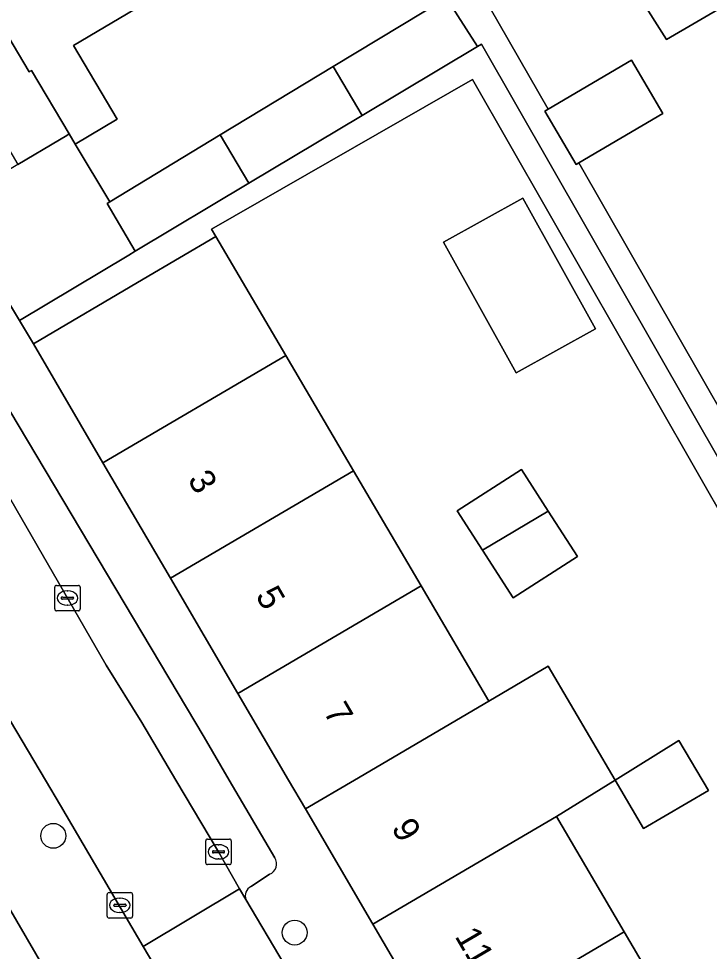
# Model space of a CAD drawing. Extents: x 161771 to 163125, y 382475 to 383179.
# Drawn here: x 162219.91 to 162247.02, y 382743.28 to 382779.88 of the extents above; entities that cross this region are included whole.
import ezdxf

# ---------------------------------------------------------------- set-up
doc = ezdxf.new("R2010")
doc.units = 0
for name, color, linetype in [('IMGEO_Boom', 7, 'Continuous'), ('IMGEO_Erf', 7, 'Continuous'), ('IMGEO_Kolk', 7, 'Continuous'), ('IMGEO_Pand', 7, 'Continuous'), ('IMGEO_Pand_nummerreeks', 7, 'Continuous'), ('IMGEO_Parkeervlak_open', 7, 'Continuous'), ('IMGEO_Rijbaan_lokaal_open', 7, 'Continuous'), ('IMGEO_Voetpad_open', 7, 'Continuous')]:
    doc.layers.add(name, color=color, linetype=linetype)

msp = doc.modelspace()

# ---------------------------------------------------------------- linework, layer by layer
at = {"layer": 'IMGEO_Boom'}
for centre in [(162221.271, 382747.813), (162230.745, 382744.018)]:
    msp.add_circle(centre, 0.489, dxfattribs=at)
at = {"layer": 'IMGEO_Erf'}
for points in [[(162245.34, 382779.059), (162244.264, 382780.76), (162246.586, 382782.23), (162247.713, 382780.449)], [(162239.444, 382765.982), (162236.59, 382771.106), (162239.696, 382772.836), (162242.55, 382767.711)], [(162239.322, 382757.152), (162238.113, 382759.029), (162237.123, 382760.566), (162239.642, 382762.188), (162240.699, 382760.547), (162241.841, 382758.774)], [(162243.319, 382750), (162245.825, 382751.557), (162246.98, 382749.59), (162244.436, 382748.097)]]:
    msp.add_lwpolyline(points, close=True, dxfattribs=at)
for points in [[(162238.013, 382781.007), (162240.694, 382776.324), (162243.963, 382778.246), (162245.194, 382776.153), (162241.901, 382774.216), (162252.527, 382755.653), (162261.653, 382739.71), (162274.221, 382718.839), (162275.724, 382718.276), (162285.12, 382722.995)], [(162224.789, 382780.437), (162222.067, 382778.825), (162223.778, 382775.935), (162222.133, 382774.96), (162223.493, 382772.687), (162227.824, 382775.315), (162232.26, 382778.007), (162236.7, 382780.702)], [(162250.791, 382754.659), (162237.724, 382777.486), (162227.483, 382771.623), (162227.655, 382771.331), (162230.394, 382766.666), (162233.05, 382762.142), (162235.706, 382757.617), (162238.362, 382753.094), (162240.698, 382754.465), (162243.319, 382750), (162241.018, 382748.57), (162243.674, 382744.045), (162246.33, 382739.522), (162248.986, 382734.998)]]:
    msp.add_lwpolyline(points, dxfattribs=at)
at = {"layer": 'IMGEO_Kolk'}
for p, q in [((162221.328, 382756.716), (162221.328, 382757.568)), ((162221.403, 382757.642), (162222.255, 382757.642)), ((162222.329, 382757.568), (162222.329, 382756.716)), ((162221.587, 382757.136), (162221.587, 382757.148)), ((162221.63, 382757.185), (162222.028, 382757.185)), ((162221.816, 382757.422), (162221.841, 382757.422)), ((162222.071, 382757.148), (162222.071, 382757.136)), ((162222.025, 382757.099), (162221.627, 382757.099)), ((162221.839, 382756.862), (162221.814, 382756.862)), ((162222.255, 382756.642), (162221.403, 382756.642)), ((162227.33, 382747.686), (162228.182, 382747.686)), ((162227.255, 382746.76), (162227.255, 382747.612)), ((162227.743, 382747.466), (162227.768, 382747.466)), ((162228.256, 382747.612), (162228.256, 382746.76)), ((162227.514, 382747.18), (162227.514, 382747.192)), ((162227.952, 382747.143), (162227.554, 382747.143)), ((162227.557, 382747.229), (162227.955, 382747.229)), ((162227.766, 382746.906), (162227.741, 382746.906)), ((162227.998, 382747.192), (162227.998, 382747.18)), ((162228.182, 382746.686), (162227.33, 382746.686)), ((162223.384, 382744.663), (162223.384, 382745.515)), ((162223.459, 382745.589), (162224.311, 382745.589)), ((162224.385, 382745.515), (162224.385, 382744.663)), ((162223.643, 382745.083), (162223.643, 382745.095)), ((162223.686, 382745.132), (162224.084, 382745.132)), ((162223.872, 382745.369), (162223.897, 382745.369)), ((162224.127, 382745.095), (162224.127, 382745.083)), ((162224.081, 382745.046), (162223.683, 382745.046)), ((162223.895, 382744.809), (162223.87, 382744.809)), ((162224.311, 382744.589), (162223.459, 382744.589))]:
    msp.add_line(p, q, dxfattribs=at)
for points in [[(162221.328, 382756.716), (162221.328, 382757.568)], [(162221.403, 382757.642), (162222.255, 382757.642)], [(162222.329, 382757.568), (162222.329, 382756.716)], [(162222.255, 382756.642), (162221.403, 382756.642)], [(162227.33, 382747.686), (162228.182, 382747.686)], [(162227.255, 382746.76), (162227.255, 382747.612)], [(162228.256, 382747.612), (162228.256, 382746.76)], [(162228.182, 382746.686), (162227.33, 382746.686)], [(162223.384, 382744.663), (162223.384, 382745.515)], [(162223.459, 382745.589), (162224.311, 382745.589)], [(162224.385, 382745.515), (162224.385, 382744.663)], [(162224.311, 382744.589), (162223.459, 382744.589)]]:
    msp.add_lwpolyline(points, dxfattribs=at)
for centre, radius, start, end in [((162221.405, 382757.566), 0.0765, 91.552, 178.448), ((162221.405, 382757.566), 0.0765, 91.552, 178.448), ((162222.253, 382757.566), 0.0765, 1.552, 88.448), ((162222.253, 382757.566), 0.0765, 1.552, 88.448), ((162221.627, 382757.145), 0.0403, 85.8775, 175.7526), ((162222.032, 382757.147), 0.0386, 1.7309, 96.639), ((162221.624, 382757.135), 0.0366, 178.938, 274.7102), ((162222.028, 382757.142), 0.043, 264.8664, 352.4533), ((162221.405, 382756.718), 0.0765, 181.552, 268.448), ((162221.405, 382756.718), 0.0765, 181.552, 268.448), ((162222.253, 382756.718), 0.0765, 271.552, 358.448), ((162222.253, 382756.718), 0.0765, 271.552, 358.448), ((162227.332, 382747.61), 0.0765, 91.552, 178.448), ((162227.332, 382747.61), 0.0765, 91.552, 178.448), ((162228.18, 382747.61), 0.0765, 1.552, 88.448), ((162228.18, 382747.61), 0.0765, 1.552, 88.448), ((162227.554, 382747.189), 0.0403, 85.8775, 175.7526), ((162227.551, 382747.179), 0.0366, 178.938, 274.7102), ((162227.955, 382747.186), 0.043, 264.8664, 352.4533), ((162227.959, 382747.191), 0.0386, 1.7309, 96.639), ((162227.332, 382746.762), 0.0765, 181.552, 268.448), ((162227.332, 382746.762), 0.0765, 181.552, 268.448), ((162228.18, 382746.762), 0.0765, 271.552, 358.448), ((162228.18, 382746.762), 0.0765, 271.552, 358.448), ((162223.461, 382745.513), 0.0765, 91.552, 178.448), ((162223.461, 382745.513), 0.0765, 91.552, 178.448), ((162224.309, 382745.513), 0.0765, 1.552, 88.448), ((162224.309, 382745.513), 0.0765, 1.552, 88.448), ((162223.683, 382745.092), 0.0403, 85.8775, 175.7526), ((162223.68, 382745.082), 0.0366, 178.938, 274.7102), ((162224.084, 382745.089), 0.043, 264.8664, 352.4533), ((162224.088, 382745.094), 0.0386, 1.7309, 96.639), ((162223.461, 382744.665), 0.0765, 181.552, 268.448), ((162223.461, 382744.665), 0.0765, 181.552, 268.448), ((162224.309, 382744.665), 0.0765, 271.552, 358.448), ((162224.309, 382744.665), 0.0765, 271.552, 358.448)]:
    msp.add_arc(centre, radius, start, end, dxfattribs=at)
for centre, major_axis, ratio, start_param, end_param in [((162221.815, 382757.142), (-0.387, 0.002), 0.722429, 4.712389, 7.853982), ((162221.84, 382757.142), (-0.39, 0.002), 0.717154, 1.570796, 4.712389), ((162227.742, 382747.186), (-0.387, 0.002), 0.722429, 4.712389, 7.853982), ((162227.767, 382747.186), (-0.39, 0.002), 0.717154, 1.570796, 4.712389), ((162223.871, 382745.089), (-0.387, 0.002), 0.722429, 4.712389, 7.853982), ((162223.896, 382745.089), (-0.39, 0.002), 0.717154, 1.570796, 4.712389)]:
    msp.add_ellipse(centre, major_axis=major_axis, ratio=ratio, start_param=start_param, end_param=end_param, dxfattribs=at)
at = {"layer": 'IMGEO_Pand'}
for points in [[(162220.552, 382787.588), (162216.076, 382784.959), (162220.322, 382777.791), (162220.421, 382777.85), (162221.899, 382775.355), (162222.133, 382774.96), (162223.778, 382775.935), (162222.067, 382778.825), (162224.789, 382780.437)], [(162216.076, 382784.959), (162211.552, 382782.301), (162215.809, 382775.118), (162218.403, 382776.654), (162219.885, 382774.151), (162221.52, 382775.129), (162221.8, 382775.296), (162221.899, 382775.355), (162220.421, 382777.85), (162220.322, 382777.791)], [(162247.713, 382780.449), (162246.586, 382782.23), (162244.264, 382780.76), (162245.34, 382779.059)], [(162233.4, 382776.083), (162237.919, 382778.787), (162236.7, 382780.702), (162232.26, 382778.007)], [(162227.824, 382775.315), (162228.947, 382773.419), (162233.4, 382776.083), (162232.26, 382778.007)], [(162245.194, 382776.153), (162243.963, 382778.246), (162240.694, 382776.324), (162240.563, 382776.247), (162241.795, 382774.154), (162241.901, 382774.216)], [(162223.384, 382772.621), (162223.493, 382772.687), (162222.133, 382774.96), (162221.899, 382775.355), (162221.8, 382775.296), (162221.52, 382775.129), (162219.885, 382774.151), (162217.229, 382772.561), (162219.94, 382768.03), (162224.231, 382770.598), (162224.491, 382770.753)], [(162227.824, 382775.315), (162223.493, 382772.687), (162223.384, 382772.621), (162224.491, 382770.753), (162228.947, 382773.419)], [(162242.55, 382767.711), (162239.696, 382772.836), (162236.59, 382771.106), (162239.444, 382765.982)], [(162223.218, 382762.454), (162230.394, 382766.666), (162227.655, 382771.331), (162224.8, 382769.653), (162220.489, 382767.119)], [(162225.867, 382757.926), (162233.05, 382762.142), (162230.394, 382766.666), (162223.218, 382762.454)], [(162225.867, 382757.926), (162228.516, 382753.397), (162235.706, 382757.617), (162233.05, 382762.142)], [(162240.699, 382760.547), (162239.642, 382762.188), (162237.123, 382760.566), (162238.113, 382759.029)], [(162240.699, 382760.547), (162238.113, 382759.029), (162239.322, 382757.152), (162241.841, 382758.774)], [(162231.165, 382748.87), (162233.091, 382750), (162238.362, 382753.094), (162235.706, 382757.617), (162228.516, 382753.397), (162230.504, 382750)], [(162231.165, 382748.87), (162233.814, 382744.342), (162241.018, 382748.57), (162243.319, 382750), (162240.698, 382754.465), (162238.362, 382753.094), (162233.091, 382750)], [(162243.319, 382750), (162244.436, 382748.097), (162246.98, 382749.59), (162245.825, 382751.557)], [(162215.993, 382735.097), (162222.921, 382739.185), (162217.497, 382748.465), (162213.53, 382746.123), (162215.899, 382742.108), (162210.69, 382739.035), (162212.639, 382735.732), (162207.502, 382732.7), (162209.151, 382729.906), (162201.314, 382725.281), (162204.008, 382720.716), (162207.6, 382724.717), (162207.859, 382725.006), (162207.999, 382725.162), (162210.62, 382728.009), (162214.823, 382732.575), (162214.014, 382733.946)], [(162243.674, 382744.045), (162241.018, 382748.57), (162233.814, 382744.342), (162236.463, 382739.813)], [(162243.674, 382744.045), (162236.463, 382739.813), (162239.112, 382735.285), (162246.33, 382739.522)]]:
    msp.add_lwpolyline(points, close=True, dxfattribs=at)
at = {"layer": 'IMGEO_Parkeervlak_open'}
for points in [[(162216.697, 382765.942), (162218.952, 382762.106), (162223.353, 382754.508), (162224.741, 382752.264), (162226.082, 382750), (162227.75, 382747.185), (162228.58, 382745.736), (162228.832, 382745.311)], [(162229.964, 382746.954), (162228.175, 382750), (162227.187, 382751.683), (162219.571, 382764.494)], [(162229.034, 382745.822), (162229.762, 382746.303)]]:
    msp.add_lwpolyline(points, dxfattribs=at)
for centre, radius, start, end in [((162229.585, 382746.715), 0.448, 293.2816, 32.241), ((162229.206, 382745.459), 0.402, 115.3492, 201.5127)]:
    msp.add_arc(centre, radius, start, end, dxfattribs=at)
at = {"layer": 'IMGEO_Rijbaan_lokaal_open'}
for points in [[(162205.237, 382776.753), (162205.338, 382776.576), (162206.561, 382774.44), (162215.28, 382759.547), (162215.701, 382758.834), (162220.966, 382750), (162221.559, 382749.005), (162224.804, 382743.465), (162228.58, 382745.736), (162227.75, 382747.185), (162226.082, 382750), (162224.741, 382752.264), (162223.353, 382754.508), (162218.952, 382762.106), (162216.697, 382765.942), (162216.602, 382766.102), (162214.677, 382769.377), (162214.556, 382769.581), (162209.293, 382778.464), (162209.001, 382778.957)], [(162226.845, 382740.037), (162230.623, 382742.292), (162230.332, 382742.781), (162228.832, 382745.311), (162228.58, 382745.736), (162224.804, 382743.465)]]:
    msp.add_lwpolyline(points, close=True, dxfattribs=at)
at = {"layer": 'IMGEO_Voetpad_open'}
for points in [[(162252.357, 382712.645), (162249.707, 382717.173), (162247.059, 382721.701), (162244.41, 382726.229), (162241.761, 382730.758), (162239.112, 382735.285), (162236.463, 382739.813), (162233.814, 382744.342), (162231.165, 382748.87), (162230.504, 382750), (162228.516, 382753.397), (162225.867, 382757.926), (162223.218, 382762.454), (162220.489, 382767.119), (162219.94, 382768.03), (162217.229, 382772.561), (162215.809, 382775.118), (162211.552, 382782.301), (162208.186, 382780.333), (162209.001, 382778.957), (162209.293, 382778.464)], [(162236.7, 382780.702), (162237.919, 382778.787), (162238.079, 382778.879), (162251.659, 382755.156), (162256.533, 382746.747), (162256.965, 382746.022), (162274.561, 382716.472), (162292.966, 382725.916), (162292.259, 382727.17), (162287.943, 382724.646), (162285.12, 382722.995), (162275.724, 382718.276), (162274.221, 382718.839), (162261.653, 382739.71), (162252.527, 382755.653), (162241.901, 382774.216), (162241.795, 382774.154), (162240.563, 382776.247), (162240.694, 382776.324), (162238.013, 382781.007)], [(162205.338, 382776.576), (162205.237, 382776.753), (162204.442, 382778.142), (162201.192, 382776.242), (162205.288, 382769.14), (162208.538, 382763.761), (162209.081, 382762.862), (162213.297, 382755.649), (162216.599, 382750), (162217.497, 382748.465), (162222.921, 382739.185), (162228.363, 382729.876), (162228.844, 382729.051), (162231.433, 382724.612), (162234.074, 382720.083), (162236.924, 382715.197), (162237.411, 382714.338), (162245.532, 382700.458)], [(162219.571, 382764.494), (162227.187, 382751.683), (162228.175, 382750), (162229.964, 382746.954)], [(162231.986, 382731.05), (162231.488, 382731.904), (162231.057, 382731.652), (162229.101, 382735.005), (162229.532, 382735.257), (162229.182, 382736.029), (162226.845, 382740.037), (162224.804, 382743.465), (162221.559, 382749.005), (162220.966, 382750), (162215.701, 382758.834)], [(162229.762, 382746.303), (162229.034, 382745.822)], [(162228.832, 382745.311), (162230.332, 382742.781)]]:
    msp.add_lwpolyline(points, dxfattribs=at)
msp.add_lwpolyline([(162238.079, 382778.879), (162237.919, 382778.787), (162233.4, 382776.083), (162228.947, 382773.419), (162224.491, 382770.753), (162224.231, 382770.598), (162219.94, 382768.03), (162220.489, 382767.119), (162224.8, 382769.653), (162227.655, 382771.331), (162227.483, 382771.623), (162237.724, 382777.486), (162250.791, 382754.659), (162251.659, 382755.156)], close=True, dxfattribs=at)
for centre, radius, start, end in [((162229.585, 382746.715), 0.448, 293.2816, 32.241), ((162229.206, 382745.459), 0.402, 115.3492, 201.5127)]:
    msp.add_arc(centre, radius, start, end, dxfattribs=at)

# ---------------------------------------------------------------- texts
at = {"layer": 'IMGEO_Pand_nummerreeks'}
for s, p in [('3', (162226.523, 382761.794)), ('5', (162229.188, 382757.239)), ('7', (162231.853, 382752.683)), ('9', (162234.519, 382748.127)), ('11', (162237.009, 382743.871))]:
    msp.add_text(s, height=1, rotation=300.3278, dxfattribs=at).set_placement(p)

doc.saveas('drawing.dxf')
